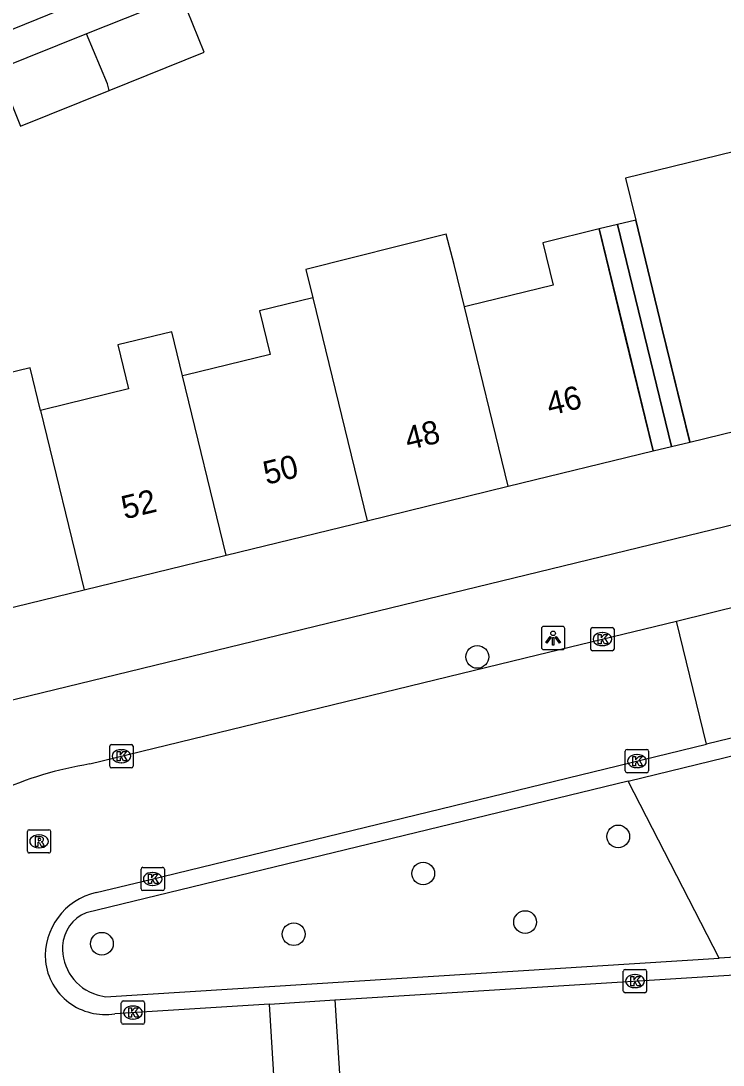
# Model space of a CAD drawing. Extents: x 159053 to 160041, y 380450 to 381422.
# Drawn here: x 159676.54 to 159706.69, y 381262.86 to 381307.71 of the extents above; entities that cross this region are included whole.
import ezdxf

# ---------------------------------------------------------------- set-up
doc = ezdxf.new("R2010")
doc.units = 0
for name, color, linetype in [('IMGEO_Boom', 7, 'Continuous'), ('IMGEO_Haag', 7, 'Continuous'), ('IMGEO_Kolk', 7, 'Continuous'), ('IMGEO_Lichtpunt', 7, 'Continuous'), ('IMGEO_Pand', 7, 'Continuous'), ('IMGEO_Pand_nummerreeks', 7, 'Continuous'), ('IMGEO_Pand_overbouw', 7, 'Continuous'), ('IMGEO_Rijbaan_lokaal_open', 7, 'Continuous'), ('IMGEO_Rioolput', 7, 'Continuous'), ('IMGEO_Voetpad_open', 7, 'Continuous')]:
    doc.layers.add(name, color=color, linetype=linetype)

msp = doc.modelspace()

# ---------------------------------------------------------------- linework, layer by layer
at = {"layer": 'IMGEO_Boom'}
for centre in [(159696.132, 381280.393), (159702.182, 381272.678), (159693.81, 381271.088), (159698.186, 381269.002), (159688.25, 381268.482), (159680.012, 381268.072)]:
    msp.add_circle(centre, 0.489, dxfattribs=at)
at = {"layer": 'IMGEO_Haag'}
msp.add_lwpolyline([(159706.521, 381267.457), (159702.616, 381275.058)], dxfattribs=at)
at = {"layer": 'IMGEO_Kolk'}
for p, q in [((159701.077, 381281.654), (159701.929, 381281.654)), ((159701.002, 381280.728), (159701.002, 381281.58)), ((159701.49, 381281.434), (159701.515, 381281.434)), ((159702.003, 381281.58), (159702.003, 381280.728)), ((159701.513, 381280.874), (159701.488, 381280.874)), ((159701.929, 381280.654), (159701.077, 381280.654)), ((159680.351, 381275.7), (159680.351, 381276.552)), ((159680.426, 381276.626), (159681.278, 381276.626)), ((159680.839, 381276.406), (159680.864, 381276.406)), ((159681.352, 381276.552), (159681.352, 381275.7)), ((159702.487, 381275.491), (159702.487, 381276.343)), ((159702.562, 381276.417), (159703.414, 381276.417)), ((159703.488, 381276.343), (159703.488, 381275.491)), ((159680.862, 381275.846), (159680.837, 381275.846)), ((159702.975, 381276.197), (159703, 381276.197)), ((159681.278, 381275.626), (159680.426, 381275.626)), ((159703.414, 381275.417), (159702.562, 381275.417)), ((159702.998, 381275.637), (159702.973, 381275.637)), ((159681.694, 381270.427), (159681.694, 381271.279)), ((159681.769, 381271.353), (159682.621, 381271.353)), ((159682.695, 381271.279), (159682.695, 381270.427)), ((159682.182, 381271.133), (159682.207, 381271.133)), ((159682.205, 381270.573), (159682.18, 381270.573)), ((159682.621, 381270.353), (159681.769, 381270.353)), ((159702.402, 381266.041), (159702.402, 381266.893)), ((159702.477, 381266.967), (159703.329, 381266.967)), ((159703.403, 381266.893), (159703.403, 381266.041)), ((159702.89, 381266.747), (159702.915, 381266.747)), ((159703.329, 381265.967), (159702.477, 381265.967)), ((159702.913, 381266.187), (159702.888, 381266.187)), ((159680.848, 381264.688), (159680.848, 381265.54)), ((159680.923, 381265.614), (159681.775, 381265.614)), ((159681.849, 381265.54), (159681.849, 381264.688)), ((159681.336, 381265.394), (159681.361, 381265.394)), ((159681.775, 381264.614), (159680.923, 381264.614)), ((159681.359, 381264.834), (159681.334, 381264.834))]:
    msp.add_line(p, q, dxfattribs=at)
for points in [[(159701.077, 381281.654), (159701.929, 381281.654)], [(159701.002, 381280.728), (159701.002, 381281.58)], [(159701.323, 381281.354), (159701.446, 381281.354), (159701.446, 381281.203), (159701.576, 381281.354), (159701.74, 381281.354), (159701.594, 381281.203), (159701.747, 381280.954), (159701.595, 381280.954), (159701.51, 381281.118), (159701.446, 381281.051), (159701.446, 381280.954), (159701.323, 381280.954), (159701.323, 381281.354)], [(159702.003, 381281.58), (159702.003, 381280.728)], [(159701.929, 381280.654), (159701.077, 381280.654)], [(159680.351, 381275.7), (159680.351, 381276.552)], [(159680.426, 381276.626), (159681.278, 381276.626)], [(159680.672, 381276.326), (159680.795, 381276.326), (159680.795, 381276.175), (159680.925, 381276.326), (159681.089, 381276.326), (159680.943, 381276.175), (159681.096, 381275.926), (159680.944, 381275.926), (159680.859, 381276.09), (159680.795, 381276.023), (159680.795, 381275.926), (159680.672, 381275.926), (159680.672, 381276.326)], [(159681.352, 381276.552), (159681.352, 381275.7)], [(159702.487, 381275.491), (159702.487, 381276.343)], [(159702.562, 381276.417), (159703.414, 381276.417)], [(159703.488, 381276.343), (159703.488, 381275.491)], [(159702.808, 381276.117), (159702.931, 381276.117), (159702.931, 381275.966), (159703.061, 381276.117), (159703.225, 381276.117), (159703.079, 381275.966), (159703.232, 381275.717), (159703.08, 381275.717), (159702.995, 381275.881), (159702.931, 381275.814), (159702.931, 381275.717), (159702.808, 381275.717), (159702.808, 381276.117)], [(159681.278, 381275.626), (159680.426, 381275.626)], [(159703.414, 381275.417), (159702.562, 381275.417)], [(159681.694, 381270.427), (159681.694, 381271.279)], [(159681.769, 381271.353), (159682.621, 381271.353)], [(159682.695, 381271.279), (159682.695, 381270.427)], [(159682.015, 381271.053), (159682.138, 381271.053), (159682.138, 381270.902), (159682.268, 381271.053), (159682.432, 381271.053), (159682.286, 381270.902), (159682.439, 381270.653), (159682.287, 381270.653), (159682.202, 381270.817), (159682.138, 381270.75), (159682.138, 381270.653), (159682.015, 381270.653), (159682.015, 381271.053)], [(159682.621, 381270.353), (159681.769, 381270.353)], [(159702.402, 381266.041), (159702.402, 381266.893)], [(159702.477, 381266.967), (159703.329, 381266.967)], [(159703.403, 381266.893), (159703.403, 381266.041)], [(159702.723, 381266.667), (159702.846, 381266.667), (159702.846, 381266.516), (159702.976, 381266.667), (159703.14, 381266.667), (159702.994, 381266.516), (159703.147, 381266.267), (159702.995, 381266.267), (159702.91, 381266.431), (159702.846, 381266.364), (159702.846, 381266.267), (159702.723, 381266.267), (159702.723, 381266.667)], [(159703.329, 381265.967), (159702.477, 381265.967)], [(159680.848, 381264.688), (159680.848, 381265.54)], [(159680.923, 381265.614), (159681.775, 381265.614)], [(159681.849, 381265.54), (159681.849, 381264.688)], [(159681.169, 381265.314), (159681.292, 381265.314), (159681.292, 381265.163), (159681.422, 381265.314), (159681.586, 381265.314), (159681.44, 381265.163), (159681.593, 381264.914), (159681.441, 381264.914), (159681.356, 381265.078), (159681.292, 381265.011), (159681.292, 381264.914), (159681.169, 381264.914), (159681.169, 381265.314)], [(159681.775, 381264.614), (159680.923, 381264.614)]]:
    msp.add_lwpolyline(points, dxfattribs=at)
for centre, start, end in [((159701.079, 381281.578), 91.552, 178.448), ((159701.079, 381281.578), 91.552, 178.448), ((159701.927, 381281.578), 1.552, 88.448), ((159701.927, 381281.578), 1.552, 88.448), ((159701.079, 381280.73), 181.552, 268.448), ((159701.079, 381280.73), 181.552, 268.448), ((159701.927, 381280.73), 271.552, 358.448), ((159701.927, 381280.73), 271.552, 358.448), ((159680.428, 381276.55), 91.552, 178.448), ((159680.428, 381276.55), 91.552, 178.448), ((159681.276, 381276.55), 1.552, 88.448), ((159681.276, 381276.55), 1.552, 88.448), ((159702.564, 381276.341), 91.552, 178.448), ((159702.564, 381276.341), 91.552, 178.448), ((159703.412, 381276.341), 1.552, 88.448), ((159703.412, 381276.341), 1.552, 88.448), ((159680.428, 381275.702), 181.552, 268.448), ((159680.428, 381275.702), 181.552, 268.448), ((159681.276, 381275.702), 271.552, 358.448), ((159681.276, 381275.702), 271.552, 358.448), ((159702.564, 381275.493), 181.552, 268.448), ((159702.564, 381275.493), 181.552, 268.448), ((159703.412, 381275.493), 271.552, 358.448), ((159703.412, 381275.493), 271.552, 358.448), ((159681.771, 381271.277), 91.552, 178.448), ((159681.771, 381271.277), 91.552, 178.448), ((159682.619, 381271.277), 1.552, 88.448), ((159682.619, 381271.277), 1.552, 88.448), ((159681.771, 381270.429), 181.552, 268.448), ((159681.771, 381270.429), 181.552, 268.448), ((159682.619, 381270.429), 271.552, 358.448), ((159682.619, 381270.429), 271.552, 358.448), ((159702.479, 381266.891), 91.552, 178.448), ((159702.479, 381266.891), 91.552, 178.448), ((159703.327, 381266.891), 1.552, 88.448), ((159703.327, 381266.891), 1.552, 88.448), ((159702.479, 381266.043), 181.552, 268.448), ((159702.479, 381266.043), 181.552, 268.448), ((159703.327, 381266.043), 271.552, 358.448), ((159703.327, 381266.043), 271.552, 358.448), ((159680.925, 381265.538), 91.552, 178.448), ((159680.925, 381265.538), 91.552, 178.448), ((159681.773, 381265.538), 1.552, 88.448), ((159681.773, 381265.538), 1.552, 88.448), ((159680.925, 381264.69), 181.552, 268.448), ((159680.925, 381264.69), 181.552, 268.448), ((159681.773, 381264.69), 271.552, 358.448), ((159681.773, 381264.69), 271.552, 358.448)]:
    msp.add_arc(centre, 0.0765, start, end, dxfattribs=at)
for centre, major_axis, ratio, start_param, end_param in [((159701.489, 381281.154), (-0.387, 0.002), 0.722429, 4.712389, 7.853982), ((159701.514, 381281.154), (-0.39, 0.002), 0.717154, 1.570796, 4.712389), ((159680.838, 381276.126), (-0.387, 0.002), 0.722429, 4.712389, 7.853982), ((159680.863, 381276.126), (-0.39, 0.002), 0.717154, 1.570796, 4.712389), ((159702.974, 381275.917), (-0.387, 0.002), 0.722429, 4.712389, 7.853982), ((159702.999, 381275.917), (-0.39, 0.002), 0.717154, 1.570796, 4.712389), ((159682.181, 381270.853), (-0.387, 0.002), 0.722429, 4.712389, 7.853982), ((159682.206, 381270.853), (-0.39, 0.002), 0.717154, 1.570796, 4.712389), ((159702.889, 381266.467), (-0.387, 0.002), 0.722429, 4.712389, 7.853982), ((159702.914, 381266.467), (-0.39, 0.002), 0.717154, 1.570796, 4.712389), ((159681.335, 381265.114), (-0.387, 0.002), 0.722429, 4.712389, 7.853982), ((159681.36, 381265.114), (-0.39, 0.002), 0.717154, 1.570796, 4.712389)]:
    msp.add_ellipse(centre, major_axis=major_axis, ratio=ratio, start_param=start_param, end_param=end_param, dxfattribs=at)
at = {"layer": 'IMGEO_Lichtpunt'}
for p, q in [((159698.889, 381281.606), (159698.889, 381280.799)), ((159698.889, 381281.606), (159698.889, 381280.799)), ((159699.791, 381281.701), (159698.983, 381281.701)), ((159699.791, 381281.701), (159698.983, 381281.701)), ((159699.885, 381280.799), (159699.885, 381281.606)), ((159699.885, 381280.799), (159699.885, 381281.606)), ((159698.983, 381280.705), (159699.791, 381280.705)), ((159698.983, 381280.705), (159699.791, 381280.705))]:
    msp.add_line(p, q, dxfattribs=at)
for points in [[(159699.263, 381281.27), (159699.302, 381281.242), (159699.114, 381280.98), (159699.076, 381281.007), (159699.263, 381281.27)], [(159699.365, 381281.222), (159699.412, 381281.222), (159699.412, 381280.9), (159699.365, 381280.9), (159699.365, 381281.222)], [(159699.475, 381281.242), (159699.513, 381281.269), (159699.7, 381281.007), (159699.661, 381280.979), (159699.475, 381281.242)]]:
    msp.add_lwpolyline(points, dxfattribs=at)
msp.add_circle((159699.388, 381281.404), 0.0994, dxfattribs=at)
for centre, start, end in [((159698.983, 381281.606), 90, 180), ((159698.983, 381281.606), 90, 180), ((159699.791, 381281.606), 0, 90), ((159699.791, 381281.606), 0, 90), ((159698.983, 381280.799), 180, 270), ((159698.983, 381280.799), 180, 270), ((159699.791, 381280.799), 270, 0), ((159699.791, 381280.799), 270, 360)]:
    msp.add_arc(centre, 0.0946, start, end, dxfattribs=at)
at = {"layer": 'IMGEO_Pand'}
for points in [[(159675.242, 381306.98), (159684.996, 381310.944), (159680.168, 381317.294), (159677.277, 381315.096), (159673.065, 381320.636), (159667.865, 381316.682)], [(159680.333, 381304.724), (159684.402, 381306.358), (159683.426, 381308.789), (159679.35, 381307.152)], [(159679.35, 381307.152), (159675.536, 381305.621), (159676.512, 381303.19), (159680.333, 381304.724)], [(159680.333, 381304.724), (159680.259, 381305.01), (159679.35, 381307.152)], [(159708.514, 381302.428), (159702.492, 381300.959), (159702.935, 381299.144), (159704.075, 381294.472), (159705.256, 381289.629), (159705.26, 381289.614), (159711.284, 381291.084)], [(159697.458, 381287.717), (159703.686, 381289.236), (159702.501, 381294.094), (159701.36, 381298.773), (159698.94, 381298.182), (159699.386, 381296.354), (159695.75, 381295.467), (159695.578, 381295.425)], [(159695.578, 381295.425), (159695.133, 381297.25), (159694.795, 381298.545), (159688.775, 381297.028), (159689.07, 381295.808)], [(159689.07, 381295.808), (159686.785, 381295.251), (159687.24, 381293.383), (159683.608, 381292.497), (159683.474, 381292.464)], [(159689.07, 381295.808), (159691.405, 381286.24)], [(159697.458, 381287.717), (159695.578, 381295.425)], [(159683.474, 381292.464), (159683.013, 381294.356), (159680.702, 381293.793), (159681.163, 381291.905), (159677.543, 381291.022), (159677.375, 381290.981)], [(159677.375, 381290.981), (159676.93, 381292.807), (159674.682, 381292.259), (159675.133, 381290.41), (159673.48, 381290.007), (159671.39, 381289.497)], [(159685.353, 381284.763), (159683.474, 381292.464)], [(159677.375, 381290.981), (159679.254, 381283.276)], [(159691.405, 381286.24), (159697.458, 381287.717)], [(159685.353, 381284.763), (159691.405, 381286.24)], [(159679.254, 381283.276), (159685.353, 381284.763)], [(159673.263, 381281.814), (159679.254, 381283.276)]]:
    msp.add_lwpolyline(points, dxfattribs=at)
at = {"layer": 'IMGEO_Pand_overbouw'}
for points in [[(159704.075, 381294.472), (159702.935, 381299.144), (159702.147, 381298.958), (159704.472, 381289.425), (159705.26, 381289.614)], [(159702.147, 381298.958), (159701.36, 381298.773), (159702.518, 381294.026), (159703.686, 381289.236), (159704.472, 381289.425)]]:
    msp.add_lwpolyline(points, close=True, dxfattribs=at)
at = {"layer": 'IMGEO_Rijbaan_lokaal_open'}
for points in [[(159704.685, 381281.929), (159707.58, 381282.635)], [(159679.494, 381275.793), (159698.721, 381280.474), (159704.685, 381281.929)], [(159705.974, 381276.646), (159704.685, 381281.929)], [(159708.869, 381277.351), (159705.974, 381276.646)], [(159679.77, 381270.271), (159682.105, 381270.832), (159705.974, 381276.646)], [(159690.02, 381265.657), (159738.049, 381268.673), (159753.683, 381269.679)], [(159687.205, 381265.481), (159680.569, 381265.064)], [(159687.205, 381265.481), (159690.02, 381265.657)], [(159687.64, 381258.467), (159687.205, 381265.481)], [(159690.02, 381265.657), (159690.455, 381258.636)]]:
    msp.add_lwpolyline(points, dxfattribs=at)
for centre, radius, start, end in [((159682.183, 381259.62), 16.395, 99.44, 128.5893), ((159680.394, 381267.526), 2.815, 102.8099, 184.2243), ((159680.153, 381267.613), 2.583, 186.5335, 279.2731)]:
    msp.add_arc(centre, radius, start, end, dxfattribs=at)
at = {"layer": 'IMGEO_Rioolput'}
for p, q in [((159676.813, 381272.043), (159676.813, 381272.895)), ((159676.888, 381272.969), (159677.74, 381272.969)), ((159677.301, 381272.749), (159677.326, 381272.749)), ((159677.814, 381272.895), (159677.814, 381272.043)), ((159677.324, 381272.189), (159677.299, 381272.189)), ((159677.74, 381271.969), (159676.888, 381271.969))]:
    msp.add_line(p, q, dxfattribs=at)
for points in [[(159676.813, 381272.043), (159676.813, 381272.895)], [(159676.888, 381272.969), (159677.74, 381272.969)], [(159677.402, 381272.667), (159677.15, 381272.669), (159677.15, 381272.269)], [(159677.814, 381272.895), (159677.814, 381272.043)], [(159677.15, 381272.269), (159677.274, 381272.269), (159677.274, 381272.431), (159677.285, 381272.431)], [(159677.328, 381272.588), (159677.274, 381272.588), (159677.274, 381272.507)], [(159677.274, 381272.507), (159677.326, 381272.507)], [(159677.332, 381272.402), (159677.403, 381272.269), (159677.543, 381272.269), (159677.478, 381272.395)], [(159677.74, 381271.969), (159676.888, 381271.969)]]:
    msp.add_lwpolyline(points, dxfattribs=at)
for centre, radius, start, end in [((159676.89, 381272.893), 0.0765, 91.552, 178.448), ((159676.89, 381272.893), 0.0765, 91.552, 178.448), ((159677.401, 381272.557), 0.109, 350.3612, 89.416), ((159677.738, 381272.893), 0.0765, 1.552, 88.448), ((159677.738, 381272.893), 0.0765, 1.552, 88.448), ((159677.284, 381272.378), 0.0533, 26.0293, 88.6989), ((159677.31, 381272.696), 0.19, 274.7715, 282.9687), ((159677.334, 381272.492), 0.0964, 77.0061, 93.1865), ((159677.348, 381272.549), 0.0378, 276.6634, 79.6772), ((159677.399, 381272.557), 0.112, 277.5842, 350.9817), ((159677.383, 381272.342), 0.108, 29.5134, 73.7905), ((159676.89, 381272.045), 0.0765, 181.552, 268.448), ((159676.89, 381272.045), 0.0765, 181.552, 268.448), ((159677.738, 381272.045), 0.0765, 271.552, 358.448), ((159677.738, 381272.045), 0.0765, 271.552, 358.448)]:
    msp.add_arc(centre, radius, start, end, dxfattribs=at)
for centre, major_axis, ratio, start_param, end_param in [((159677.3, 381272.469), (-0.387, 0.002), 0.722429, 4.712389, 7.853982), ((159677.325, 381272.469), (-0.39, 0.002), 0.717154, 1.570796, 4.712389)]:
    msp.add_ellipse(centre, major_axis=major_axis, ratio=ratio, start_param=start_param, end_param=end_param, dxfattribs=at)
at = {"layer": 'IMGEO_Voetpad_open'}
for points in [[(159788.825, 381305.954), (159667.86, 381276.518)], [(159702.616, 381275.058), (159711.466, 381277.209)], [(159702.616, 381275.058), (159679.338, 381269.402)], [(159722.557, 381268.466), (159706.521, 381267.457)], [(159679.816, 381265.87), (159680.165, 381265.798), (159706.521, 381267.457)]]:
    msp.add_lwpolyline(points, dxfattribs=at)
for centre, radius, start, end in [((159679.964, 381267.881), 1.645, 112.3545, 176.4403), ((159680.417, 381267.879), 2.097, 177.1704, 253.3541)]:
    msp.add_arc(centre, radius, start, end, dxfattribs=at)

# ---------------------------------------------------------------- texts
at = {"layer": 'IMGEO_Pand_nummerreeks'}
for s, p in [('46', (159699.243, 381290.746)), ('48', (159693.162, 381289.263)), ('50', (159687.077, 381287.778)), ('52', (159680.988, 381286.292))]:
    msp.add_text(s, height=1, rotation=13.7109, dxfattribs=at).set_placement(p)

doc.saveas('drawing.dxf')
